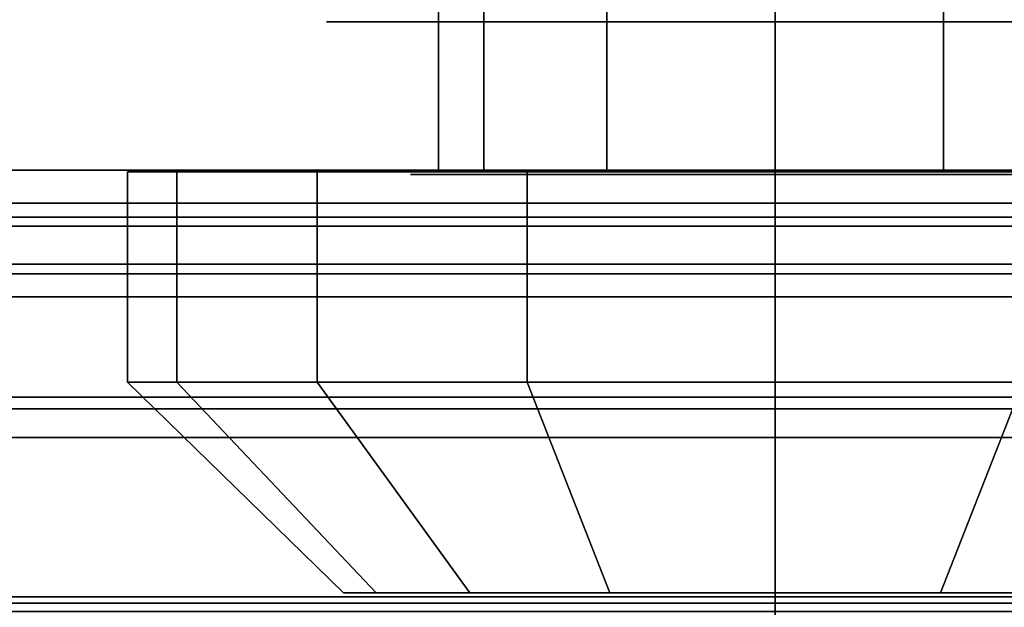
# Model space of a CAD drawing. Extents: x -48 to 48, y -49.6 to 48.
# Tile 389 of 656: x -28.8 to -27.7, y -0.6 to 0.1. Entities that reach past the tile are written whole.
import ezdxf

# ---------------------------------------------------------------- set-up
doc = ezdxf.new("R2010")
doc.units = 0

msp = doc.modelspace()

# ---------------------------------------------------------------- linework, layer by layer
at = {"layer": '12C1 [48]', "color": 1}
for points, invisible_edges in [([(-28, -3, 46.5), (-28, 3, 46.5), (-38, 3, 46.5)], 12), ([(-28, -3, 46.5), (-38, 3, 46.5), (-38, -3, 46.5)], 1), ([(-38, -3, 46), (-38, 3, 46), (-28, 3, 46)], 12), ([(-38, -3, 46), (-28, 3, 46), (-28, -3, 46)], 1), ([(-28, -3, 46.5), (-28, -3, 46), (-28, 3, 46)], 12), ([(-28, -3, 46.5), (-28, 3, 46), (-28, 3, 46.5)], 1), ([(-28, 2.75, 63.625), (-28, -2.75, 63.625), (-38, -2.75, 63.625)], 12), ([(-28, 2.75, 63.625), (-38, -2.75, 63.625), (-38, 2.75, 63.625)], 1), ([(-38, 2.75, 64.125), (-38, -2.75, 64.125), (-28, -2.75, 64.125)], 12), ([(-38, 2.75, 64.125), (-28, -2.75, 64.125), (-28, 2.75, 64.125)], 1), ([(-28, 2.75, 63.625), (-28, 2.75, 64.125), (-28, -2.75, 64.125)], 12), ([(-28, 2.75, 63.625), (-28, -2.75, 64.125), (-28, -2.75, 63.625)], 1)]:
    msp.add_3dface(points, dxfattribs=dict(at, invisible_edges=invisible_edges))
at = {"layer": '12C1 [48]', "color": 6}
for points, invisible_edges in [([(-27.9062, 0.08, 54.0938), (-28.4691, 0.08, 54.6555), (-28.5, 0.08, 54.5)], 13), ([(-27.9062, 0.08, 54.0938), (-28.5, 0.08, 54.5), (-28.4691, 0.08, 54.3445)], 13), ([(-27.9062, 0.08, 51.0938), (-28.4691, 0.08, 51.6555), (-28.5, 0.08, 51.5)], 13), ([(-27.9062, 0.08, 51.0938), (-28.5, 0.08, 51.5), (-28.4691, 0.08, 51.3445)], 13), ([(-27.9062, 0.08, 54.0938), (-28.381, 0.08, 54.7873), (-28.4691, 0.08, 54.6555)], 13), ([(-27.9062, 0.08, 54.0938), (-28.4691, 0.08, 54.3445), (-28.381, 0.08, 54.2127)], 13), ([(-27.9062, 0.08, 51.0938), (-28.381, 0.08, 51.7873), (-28.4691, 0.08, 51.6555)], 13), ([(-27.9062, 0.08, 51.0938), (-28.4691, 0.08, 51.3445), (-28.381, 0.08, 51.2127)], 13), ([(-27.9062, 0.08, 54.0938), (-28.2492, 0.08, 54.8753), (-28.381, 0.08, 54.7873)], 13), ([(-27.9062, 0.08, 54.0938), (-28.381, 0.08, 54.2127), (-28.2492, 0.08, 54.1247)], 13), ([(-27.9062, 0.08, 51.0938), (-28.2492, 0.08, 51.8753), (-28.381, 0.08, 51.7873)], 13), ([(-27.9062, 0.08, 51.0938), (-28.381, 0.08, 51.2127), (-28.2492, 0.08, 51.1247)], 13), ([(-27.9062, 0.08, 54.0938), (-28.0937, 0.08, 54.9062), (-28.2492, 0.08, 54.8753)], 13), ([(-27.9062, 0.08, 54.0938), (-28.2492, 0.08, 54.1247), (-28.0937, 0.08, 54.0938)], 1), ([(-27.9062, 0.08, 51.0938), (-28.0937, 0.08, 51.9062), (-28.2492, 0.08, 51.8753)], 13), ([(-27.9062, 0.08, 51.0938), (-28.2492, 0.08, 51.1247), (-28.0937, 0.08, 51.0938)], 1), ([(-27.9062, 0.08, 54.0938), (-27.9062, 0.08, 54.9062), (-28.0937, 0.08, 54.9062)], 13), ([(-27.9062, 0.08, 51.0938), (-27.9062, 0.08, 51.9062), (-28.0937, 0.08, 51.9062)], 13), ([(-27.9062, 0.08, 54.0938), (-27.7508, 0.08, 54.1247), (-27.619, 0.08, 54.2127)], 12), ([(-27.9062, 0.08, 54.0938), (-27.619, 0.08, 54.2127), (-27.5309, 0.08, 54.3445)], 13), ([(-27.9062, 0.08, 54.0938), (-27.5309, 0.08, 54.3445), (-27.5, 0.08, 54.5)], 13), ([(-27.9062, 0.08, 54.0938), (-27.5, 0.08, 54.5), (-27.5309, 0.08, 54.6555)], 13), ([(-27.9062, 0.08, 54.0938), (-27.5309, 0.08, 54.6555), (-27.619, 0.08, 54.7873)], 13), ([(-27.9062, 0.08, 54.0938), (-27.619, 0.08, 54.7873), (-27.7508, 0.08, 54.8753)], 13), ([(-27.9062, 0.08, 54.0938), (-27.7508, 0.08, 54.8753), (-27.9062, 0.08, 54.9062)], 13), ([(-27.9062, 0.08, 51.0938), (-27.7508, 0.08, 51.1247), (-27.619, 0.08, 51.2127)], 12), ([(-27.9062, 0.08, 51.0938), (-27.619, 0.08, 51.2127), (-27.5309, 0.08, 51.3445)], 13), ([(-27.9062, 0.08, 51.0938), (-27.5309, 0.08, 51.3445), (-27.5, 0.08, 51.5)], 13), ([(-27.9062, 0.08, 51.0938), (-27.5, 0.08, 51.5), (-27.5309, 0.08, 51.6555)], 13), ([(-27.9062, 0.08, 51.0938), (-27.5309, 0.08, 51.6555), (-27.619, 0.08, 51.7873)], 13), ([(-27.9062, 0.08, 51.0938), (-27.619, 0.08, 51.7873), (-27.7508, 0.08, 51.8753)], 13), ([(-27.9062, 0.08, 51.0938), (-27.7508, 0.08, 51.8753), (-27.9062, 0.08, 51.9062)], 13)]:
    msp.add_3dface(points, dxfattribs=dict(at, invisible_edges=invisible_edges))
at = {"layer": '5B1 [25]', "color": 1}
for points, invisible_edges in [([(-5.4375, -3.495, 30.1), (-48, -3.495, 30.1), (-48, 3.495, 30.1)], 12), ([(-5.4375, -3.495, 30.1), (-48, 3.495, 30.1), (-5.4375, 3.495, 30.1)], 1), ([(-5.68576, 3.495, 46), (-48, 3.495, 46), (-48, -3.495, 46)], 12), ([(-5.68576, 3.495, 46), (-48, -3.495, 46), (-5.68576, -3.495, 46)], 1), ([(-7.42657, -0.157238, 31.176), (-7.43172, -0.1475, 31.225), (-48, -0.1475, 31.225)], 12), ([(-7.39427, -0.177012, 31.0766), (-7.42657, -0.157238, 31.176), (-48, -0.1475, 31.225)], 14), ([(-7.39427, -0.177012, 31.0766), (-48, -0.1475, 31.225), (-48, -0.200404, 30.959)], 13), ([(-7.4375, -0.1475, 44.82), (-7.43172, -0.1475, 44.875), (-48, -0.1475, 44.875)], 12), ([(-7.39427, -0.1475, 31.4834), (-7.4375, -0.1475, 44.82), (-48, -0.1475, 44.875)], 15), ([(-7.39427, -0.1475, 31.4834), (-48, -0.1475, 44.875), (-48, -0.1475, 31.225)], 13), ([(-48, -0.1475, 31.225), (-7.43172, -0.1475, 31.225), (-7.4375, -0.1475, 31.28)], 12), ([(-48, -0.1475, 31.225), (-7.4375, -0.1475, 31.28), (-7.42657, -0.1475, 31.384)], 13), ([(-7.39427, -0.1475, 31.4834), (-48, -0.1475, 31.225), (-7.42657, -0.1475, 31.384)], 3), ([(-7.39427, -0.177012, 45.0234), (-48, -0.200404, 45.141), (-48, -0.1475, 44.875)], 13), ([(-48, -0.1475, 44.875), (-7.43172, -0.1475, 44.875), (-7.42657, -0.157238, 44.924)], 12), ([(-7.39427, -0.177012, 45.0234), (-48, -0.1475, 44.875), (-7.42657, -0.157238, 44.924)], 3), ([(-7.39427, -0.177012, 31.0766), (-48, -0.200404, 30.959), (-7.34201, -0.195019, 30.9861)], 3), ([(-7.39427, -0.177012, 45.0234), (-7.34201, -0.195019, 45.1139), (-48, -0.200404, 45.141)], 14), ([(-48, -0.200404, 30.959), (-7.31763, -0.200404, 30.959), (-7.34201, -0.195019, 30.9861)], 12), ([(-7.34201, -0.195019, 45.1139), (-7.31763, -0.200404, 45.141), (-48, -0.200404, 45.141)], 12), ([(-7.31763, -0.200404, 30.959), (-48, -0.200404, 30.959), (-48, -0.351061, 30.7336)], 12), ([(-7.31763, -0.200404, 30.959), (-48, -0.351061, 30.7336), (-7.27207, -0.234219, 30.9084)], 3), ([(-7.20439, -0.267071, 45.2407), (-48, -0.351061, 45.3664), (-48, -0.200404, 45.141)], 13), ([(-48, -0.200404, 45.141), (-7.31763, -0.200404, 45.141), (-7.27207, -0.234219, 45.1916)], 12), ([(-7.20439, -0.267071, 45.2407), (-48, -0.200404, 45.141), (-7.27207, -0.234219, 45.1916)], 3), ([(-48, -0.351061, 30.7336), (-7.20444, -0.267049, 30.8593), (-7.27207, -0.234219, 30.9084)], 13), ([(-48, -0.351061, 30.7336), (-7.20495, -0.26822, 30.8575), (-7.20444, -0.267049, 30.8593)], 13), ([(-7.20439, -0.267071, 45.2407), (-7.2049, -0.26824, 45.2425), (-48, -0.351061, 45.3664)], 14), ([(-48, -0.351061, 30.7336), (-7.00908, -0.351061, 30.7336), (-7.20495, -0.26822, 30.8575)], 12), ([(-7.2049, -0.26824, 45.2425), (-7.00908, -0.351061, 45.3664), (-48, -0.351061, 45.3664)], 12), ([(-7.00908, -0.351061, 30.7336), (-48, -0.351061, 30.7336), (-48, -0.576535, 30.5829)], 12), ([(-7.00908, -0.351061, 30.7336), (-48, -0.576535, 30.5829), (-6.77108, -0.576535, 30.5829)], 1), ([(-6.77108, -0.576535, 45.5171), (-48, -0.576535, 45.5171), (-48, -0.351061, 45.3664)], 12), ([(-6.77108, -0.576535, 45.5171), (-48, -0.351061, 45.3664), (-7.00908, -0.351061, 45.3664)], 1)]:
    msp.add_3dface(points, dxfattribs=dict(at, invisible_edges=invisible_edges))
at = {"layer": '6B1 [50]', "color": 1}
for points, invisible_edges in [([(-4.5625, -2.765, 64.1), (-44, -2.765, 64.1), (-44, 2.765, 64.1)], 12), ([(-4.5625, -2.765, 64.1), (-44, 2.765, 64.1), (-4.5625, 2.765, 64.1)], 1), ([(-4.5625, 2.765, 80), (-44, 2.765, 80), (-44, -2.765, 80)], 12), ([(-4.5625, 2.765, 80), (-44, -2.765, 80), (-4.5625, -2.765, 80)], 1), ([(-4.5625, -0.1375, 65.225), (-44, -0.1375, 65.225), (-44, -0.189643, 64.9629)], 12), ([(-4.5625, -0.1375, 65.225), (-44, -0.189643, 64.9629), (-4.5625, -0.189643, 64.9629)], 1), ([(-4.5625, -0.1375, 78.875), (-44, -0.1375, 78.875), (-44, -0.1375, 65.225)], 12), ([(-4.5625, -0.1375, 78.875), (-44, -0.1375, 65.225), (-4.5625, -0.1375, 65.225)], 1), ([(-4.5625, -0.189643, 79.1371), (-44, -0.189643, 79.1371), (-44, -0.1375, 78.875)], 12), ([(-4.5625, -0.189643, 79.1371), (-44, -0.1375, 78.875), (-4.5625, -0.1375, 78.875)], 1), ([(-4.5625, -0.189643, 64.9629), (-44, -0.189643, 64.9629), (-44, -0.338132, 64.7406)], 12), ([(-4.5625, -0.189643, 64.9629), (-44, -0.338132, 64.7406), (-4.5625, -0.338132, 64.7406)], 1), ([(-4.5625, -0.338132, 79.3594), (-44, -0.338132, 79.3594), (-44, -0.189643, 79.1371)], 12), ([(-4.5625, -0.338132, 79.3594), (-44, -0.189643, 79.1371), (-4.5625, -0.189643, 79.1371)], 1), ([(-4.5625, -0.338132, 64.7406), (-44, -0.338132, 64.7406), (-44, -0.560362, 64.5921)], 12), ([(-4.5625, -0.338132, 64.7406), (-44, -0.560362, 64.5921), (-4.5625, -0.560362, 64.5921)], 1), ([(-4.5625, -0.560362, 79.5079), (-44, -0.560362, 79.5079), (-44, -0.338132, 79.3594)], 12), ([(-4.5625, -0.560362, 79.5079), (-44, -0.338132, 79.3594), (-4.5625, -0.338132, 79.3594)], 1), ([(-4.5625, -0.560362, 64.5921), (-44, -0.560362, 64.5921), (-44, -0.8225, 64.54)], 12), ([(-4.5625, -0.560362, 64.5921), (-44, -0.8225, 64.54), (-4.5625, -0.8225, 64.54)], 1), ([(-4.5625, -0.8225, 79.56), (-44, -0.8225, 79.56), (-44, -0.560362, 79.5079)], 12), ([(-4.5625, -0.8225, 79.56), (-44, -0.560362, 79.5079), (-4.5625, -0.560362, 79.5079)], 1)]:
    msp.add_3dface(points, dxfattribs=dict(at, invisible_edges=invisible_edges))
at = {"layer": '9B3 [55]', "color": 1}
for points, invisible_edges in [([(-9.75, -1.97, 49.11), (-30, -1.97, 49.11), (-30, 1.97, 49.11)], 12), ([(-9.75, -1.97, 49.11), (-30, 1.97, 49.11), (-9.75, 1.97, 49.11)], 1), ([(-12.75, 1.97, 57), (-30, 1.97, 57), (-30, -1.97, 57)], 12), ([(-12.75, 1.97, 57), (-30, -1.97, 57), (-12.75, -1.97, 57)], 13), ([(-9.75, -0.085, 49.7975), (-30, -0.085, 49.7975), (-30, -0.121728, 49.6129)], 12), ([(-9.75, -0.085, 49.7975), (-30, -0.121728, 49.6129), (-9.75, -0.121728, 49.6129)], 1), ([(-12.4413, -0.085, 56.2881), (-12.4779, -0.085, 56.3125), (-30, -0.085, 56.3125)], 12), ([(-12.4413, -0.085, 56.2881), (-30, -0.085, 56.3125), (-30, -0.085, 49.7975)], 13), ([(-12.4413, -0.085, 56.2881), (-30, -0.085, 49.7975), (-9.75, -0.085, 49.7975)], 13), ([(-30, -0.121728, 56.4971), (-30, -0.085, 56.3125), (-12.4779, -0.085, 56.3125)], 12), ([(-30, -0.121728, 56.4971), (-12.4779, -0.085, 56.3125), (-12.6036, -0.101698, 56.3964)], 13), ([(-30, -0.121728, 56.4971), (-12.6036, -0.101698, 56.3964), (-12.6708, -0.121728, 56.4971)], 1), ([(-9.75, -0.121728, 49.6129), (-30, -0.121728, 49.6129), (-30, -0.226321, 49.4563)], 12), ([(-9.75, -0.121728, 49.6129), (-30, -0.226321, 49.4563), (-9.75, -0.226321, 49.4563)], 1), ([(-30, -0.226321, 56.6537), (-30, -0.121728, 56.4971), (-12.6708, -0.121728, 56.4971)], 12), ([(-30, -0.226321, 56.6537), (-12.6708, -0.121728, 56.4971), (-12.7119, -0.16283, 56.5587)], 13), ([(-30, -0.226321, 56.6537), (-12.7119, -0.16283, 56.5587), (-12.7308, -0.226321, 56.6537)], 1), ([(-9.75, -0.226321, 49.4563), (-30, -0.226321, 49.4563), (-30, -0.382855, 49.3517)], 12), ([(-9.75, -0.226321, 49.4563), (-30, -0.382855, 49.3517), (-9.75, -0.382855, 49.3517)], 1), ([(-30, -0.382855, 56.7583), (-30, -0.226321, 56.6537), (-12.7308, -0.226321, 56.6537)], 12), ([(-30, -0.382855, 56.7583), (-12.7308, -0.226321, 56.6537), (-12.75, -0.370476, 56.75)], 13), ([(-30, -0.382855, 56.7583), (-12.75, -0.370476, 56.75), (-12.75, -0.382855, 56.7583)], 1), ([(-9.75, -0.382855, 49.3517), (-30, -0.382855, 49.3517), (-30, -0.5675, 49.315)], 12), ([(-9.75, -0.382855, 49.3517), (-30, -0.5675, 49.315), (-9.75, -0.5675, 49.315)], 1), ([(-30, -0.5675, 56.795), (-30, -0.382855, 56.7583), (-12.75, -0.382855, 56.7583)], 12), ([(-30, -0.5675, 56.795), (-12.75, -0.382855, 56.7583), (-12.75, -0.5675, 56.795)], 1), ([(-9.75, -0.5675, 49.315), (-30, -0.5675, 49.315), (-30, -1.97, 49.315)], 12), ([(-9.75, -0.5675, 49.315), (-30, -1.97, 49.315), (-9.75, -1.97, 49.315)], 1), ([(-12.75, -1.97, 56.795), (-30, -1.97, 56.795), (-30, -0.5675, 56.795)], 12), ([(-12.75, -1.97, 56.795), (-30, -0.5675, 56.795), (-12.75, -0.5675, 56.795)], 13)]:
    msp.add_3dface(points, dxfattribs=dict(at, invisible_edges=invisible_edges))
at = {"layer": '9B3 [55]', "color": 0}
for points, invisible_edges in [([(-28.3248, -0.087, 54.6875), (-28.3248, 0.462, 54.6875), (-28.375, 0.462, 54.5)], 12), ([(-28.3248, -0.087, 54.6875), (-28.375, 0.462, 54.5), (-28.375, -0.087, 54.5)], 1), ([(-28.375, -0.087, 54.5), (-28.375, 0.462, 54.5), (-28.3248, 0.462, 54.3125)], 12), ([(-28.375, -0.087, 54.5), (-28.3248, 0.462, 54.3125), (-28.3248, -0.087, 54.3125)], 1), ([(-28.3248, -0.087, 51.6875), (-28.3248, 0.462, 51.6875), (-28.375, 0.462, 51.5)], 12), ([(-28.3248, -0.087, 51.6875), (-28.375, 0.462, 51.5), (-28.375, -0.087, 51.5)], 1), ([(-28.375, -0.087, 51.5), (-28.375, 0.462, 51.5), (-28.3248, 0.462, 51.3125)], 12), ([(-28.375, -0.087, 51.5), (-28.3248, 0.462, 51.3125), (-28.3248, -0.087, 51.3125)], 1), ([(-28.3248, -0.087, 54.3125), (-28.3248, 0.462, 54.3125), (-28.1875, 0.462, 54.1752)], 12), ([(-28.3248, -0.087, 54.3125), (-28.1875, 0.462, 54.1752), (-28.1875, -0.087, 54.1752)], 1), ([(-28.1875, -0.087, 54.8248), (-28.1875, 0.462, 54.8248), (-28.3248, 0.462, 54.6875)], 12), ([(-28.1875, -0.087, 54.8248), (-28.3248, 0.462, 54.6875), (-28.3248, -0.087, 54.6875)], 1), ([(-28.3248, -0.087, 51.3125), (-28.3248, 0.462, 51.3125), (-28.1875, 0.462, 51.1752)], 12), ([(-28.3248, -0.087, 51.3125), (-28.1875, 0.462, 51.1752), (-28.1875, -0.087, 51.1752)], 1), ([(-28.1875, -0.087, 51.8248), (-28.1875, 0.462, 51.8248), (-28.3248, 0.462, 51.6875)], 12), ([(-28.1875, -0.087, 51.8248), (-28.3248, 0.462, 51.6875), (-28.3248, -0.087, 51.6875)], 1), ([(-28.1875, -0.087, 54.1752), (-28.1875, 0.462, 54.1752), (-28, 0.462, 54.125)], 12), ([(-28.1875, -0.087, 54.1752), (-28, 0.462, 54.125), (-28, -0.087, 54.125)], 1), ([(-28, -0.087, 54.875), (-28, 0.462, 54.875), (-28.1875, 0.462, 54.8248)], 12), ([(-28, -0.087, 54.875), (-28.1875, 0.462, 54.8248), (-28.1875, -0.087, 54.8248)], 1), ([(-28.1875, -0.087, 51.1752), (-28.1875, 0.462, 51.1752), (-28, 0.462, 51.125)], 12), ([(-28.1875, -0.087, 51.1752), (-28, 0.462, 51.125), (-28, -0.087, 51.125)], 1), ([(-28, -0.087, 51.875), (-28, 0.462, 51.875), (-28.1875, 0.462, 51.8248)], 12), ([(-28, -0.087, 51.875), (-28.1875, 0.462, 51.8248), (-28.1875, -0.087, 51.8248)], 1), ([(-28, -0.087, 54.125), (-28, 0.462, 54.125), (-27.8125, 0.462, 54.1752)], 12), ([(-28, -0.087, 54.125), (-27.8125, 0.462, 54.1752), (-27.8125, -0.087, 54.1752)], 1), ([(-27.8125, -0.087, 54.8248), (-27.8125, 0.462, 54.8248), (-28, 0.462, 54.875)], 12), ([(-27.8125, -0.087, 54.8248), (-28, 0.462, 54.875), (-28, -0.087, 54.875)], 1), ([(-28, -0.087, 51.125), (-28, 0.462, 51.125), (-27.8125, 0.462, 51.1752)], 12), ([(-28, -0.087, 51.125), (-27.8125, 0.462, 51.1752), (-27.8125, -0.087, 51.1752)], 1), ([(-27.8125, -0.087, 51.8248), (-27.8125, 0.462, 51.8248), (-28, 0.462, 51.875)], 12), ([(-27.8125, -0.087, 51.8248), (-28, 0.462, 51.875), (-28, -0.087, 51.875)], 1), ([(-27.8125, -0.087, 54.1752), (-27.8125, 0.462, 54.1752), (-27.6752, 0.462, 54.3125)], 12), ([(-27.8125, -0.087, 54.1752), (-27.6752, 0.462, 54.3125), (-27.6752, -0.087, 54.3125)], 1), ([(-27.6752, -0.087, 54.6875), (-27.6752, 0.462, 54.6875), (-27.8125, 0.462, 54.8248)], 12), ([(-27.6752, -0.087, 54.6875), (-27.8125, 0.462, 54.8248), (-27.8125, -0.087, 54.8248)], 1), ([(-27.8125, -0.087, 51.1752), (-27.8125, 0.462, 51.1752), (-27.6752, 0.462, 51.3125)], 12), ([(-27.8125, -0.087, 51.1752), (-27.6752, 0.462, 51.3125), (-27.6752, -0.087, 51.3125)], 1), ([(-27.6752, -0.087, 51.6875), (-27.6752, 0.462, 51.6875), (-27.8125, 0.462, 51.8248)], 12), ([(-27.6752, -0.087, 51.6875), (-27.8125, 0.462, 51.8248), (-27.8125, -0.087, 51.8248)], 1), ([(-28.7217, -0.321375, 54.5), (-28.7217, -0.087, 54.5), (-28.6668, -0.087, 54.2238)], 12), ([(-28.7217, -0.321375, 54.5), (-28.6668, -0.087, 54.2238), (-28.6668, -0.321375, 54.2238)], 1), ([(-28.6668, -0.321375, 54.7762), (-28.6668, -0.087, 54.7762), (-28.7217, -0.087, 54.5)], 12), ([(-28.6668, -0.321375, 54.7762), (-28.7217, -0.087, 54.5), (-28.7217, -0.321375, 54.5)], 1), ([(-28.6668, -0.087, 54.7762), (-28.6668, -0.087, 54.2238), (-28.7217, -0.087, 54.5)], 1), ([(-28.7217, -0.321375, 51.5), (-28.7217, -0.087, 51.5), (-28.6668, -0.087, 51.2238)], 12), ([(-28.7217, -0.321375, 51.5), (-28.6668, -0.087, 51.2238), (-28.6668, -0.321375, 51.2238)], 1), ([(-28.6668, -0.321375, 51.7762), (-28.6668, -0.087, 51.7762), (-28.7217, -0.087, 51.5)], 12), ([(-28.6668, -0.321375, 51.7762), (-28.7217, -0.087, 51.5), (-28.7217, -0.321375, 51.5)], 1), ([(-28.6668, -0.087, 51.7762), (-28.6668, -0.087, 51.2238), (-28.7217, -0.087, 51.5)], 1), ([(-28.6668, -0.321375, 54.2238), (-28.6668, -0.087, 54.2238), (-28.5103, -0.087, 53.9897)], 12), ([(-28.6668, -0.321375, 54.2238), (-28.5103, -0.087, 53.9897), (-28.5103, -0.321375, 53.9897)], 1), ([(-28.5103, -0.321375, 55.0103), (-28.5103, -0.087, 55.0103), (-28.6668, -0.087, 54.7762)], 12), ([(-28.5103, -0.321375, 55.0103), (-28.6668, -0.087, 54.7762), (-28.6668, -0.321375, 54.7762)], 1), ([(-28.6668, -0.087, 54.7762), (-28.5103, -0.087, 55.0103), (-28.2762, -0.087, 55.1668)], 12), ([(-28.6668, -0.087, 54.7762), (-28.2762, -0.087, 55.1668), (-28, -0.087, 55.2217)], 13), ([(-28.6668, -0.087, 54.7762), (-28, -0.087, 55.2217), (-27.7238, -0.087, 55.1668)], 13), ([(-28.6668, -0.087, 54.7762), (-27.7238, -0.087, 55.1668), (-27.4897, -0.087, 55.0103)], 13), ([(-28.6668, -0.087, 54.7762), (-27.4897, -0.087, 55.0103), (-27.3332, -0.087, 54.7762)], 13), ([(-28.6668, -0.087, 54.7762), (-27.3332, -0.087, 54.7762), (-27.2783, -0.087, 54.5)], 13), ([(-28.6668, -0.087, 54.7762), (-27.2783, -0.087, 54.5), (-27.3332, -0.087, 54.2238)], 13), ([(-28.6668, -0.087, 54.7762), (-27.3332, -0.087, 54.2238), (-27.4897, -0.087, 53.9897)], 13), ([(-28.6668, -0.087, 54.7762), (-27.4897, -0.087, 53.9897), (-27.7238, -0.087, 53.8332)], 13), ([(-28.6668, -0.087, 54.7762), (-27.7238, -0.087, 53.8332), (-28, -0.087, 53.7783)], 13), ([(-28.6668, -0.087, 54.7762), (-28, -0.087, 53.7783), (-28.2762, -0.087, 53.8332)], 13), ([(-28.6668, -0.087, 54.7762), (-28.2762, -0.087, 53.8332), (-28.5103, -0.087, 53.9897)], 13), ([(-28.6668, -0.087, 54.7762), (-28.5103, -0.087, 53.9897), (-28.6668, -0.087, 54.2238)], 13), ([(-28.6668, -0.321375, 51.2238), (-28.6668, -0.087, 51.2238), (-28.5103, -0.087, 50.9897)], 12), ([(-28.6668, -0.321375, 51.2238), (-28.5103, -0.087, 50.9897), (-28.5103, -0.321375, 50.9897)], 1), ([(-28.5103, -0.321375, 52.0103), (-28.5103, -0.087, 52.0103), (-28.6668, -0.087, 51.7762)], 12), ([(-28.5103, -0.321375, 52.0103), (-28.6668, -0.087, 51.7762), (-28.6668, -0.321375, 51.7762)], 1), ([(-28.6668, -0.087, 51.7762), (-28.5103, -0.087, 52.0103), (-28.2762, -0.087, 52.1668)], 12), ([(-28.6668, -0.087, 51.7762), (-28.2762, -0.087, 52.1668), (-28, -0.087, 52.2217)], 13), ([(-28.6668, -0.087, 51.7762), (-28, -0.087, 52.2217), (-27.7238, -0.087, 52.1668)], 13), ([(-28.6668, -0.087, 51.7762), (-27.7238, -0.087, 52.1668), (-27.4897, -0.087, 52.0103)], 13), ([(-28.6668, -0.087, 51.7762), (-27.4897, -0.087, 52.0103), (-27.3332, -0.087, 51.7762)], 13), ([(-28.6668, -0.087, 51.7762), (-27.3332, -0.087, 51.7762), (-27.2783, -0.087, 51.5)], 13), ([(-28.6668, -0.087, 51.7762), (-27.2783, -0.087, 51.5), (-27.3332, -0.087, 51.2238)], 13), ([(-28.6668, -0.087, 51.7762), (-27.3332, -0.087, 51.2238), (-27.4897, -0.087, 50.9897)], 13), ([(-28.6668, -0.087, 51.7762), (-27.4897, -0.087, 50.9897), (-27.7238, -0.087, 50.8332)], 13), ([(-28.6668, -0.087, 51.7762), (-27.7238, -0.087, 50.8332), (-28, -0.087, 50.7783)], 13), ([(-28.6668, -0.087, 51.7762), (-28, -0.087, 50.7783), (-28.2762, -0.087, 50.8332)], 13), ([(-28.6668, -0.087, 51.7762), (-28.2762, -0.087, 50.8332), (-28.5103, -0.087, 50.9897)], 13), ([(-28.6668, -0.087, 51.7762), (-28.5103, -0.087, 50.9897), (-28.6668, -0.087, 51.2238)], 13), ([(-28.5103, -0.321375, 53.9897), (-28.5103, -0.087, 53.9897), (-28.2762, -0.087, 53.8332)], 12), ([(-28.5103, -0.321375, 53.9897), (-28.2762, -0.087, 53.8332), (-28.2762, -0.321375, 53.8332)], 1), ([(-28.2762, -0.321375, 55.1668), (-28.2762, -0.087, 55.1668), (-28.5103, -0.087, 55.0103)], 12), ([(-28.2762, -0.321375, 55.1668), (-28.5103, -0.087, 55.0103), (-28.5103, -0.321375, 55.0103)], 1), ([(-28.5103, -0.321375, 50.9897), (-28.5103, -0.087, 50.9897), (-28.2762, -0.087, 50.8332)], 12), ([(-28.5103, -0.321375, 50.9897), (-28.2762, -0.087, 50.8332), (-28.2762, -0.321375, 50.8332)], 1), ([(-28.2762, -0.321375, 52.1668), (-28.2762, -0.087, 52.1668), (-28.5103, -0.087, 52.0103)], 12), ([(-28.2762, -0.321375, 52.1668), (-28.5103, -0.087, 52.0103), (-28.5103, -0.321375, 52.0103)], 1), ([(-28.3248, -0.087, 54.3125), (-28.3248, -0.087, 54.6875), (-28.375, -0.087, 54.5)], 1), ([(-28.3248, -0.087, 51.3125), (-28.3248, -0.087, 51.6875), (-28.375, -0.087, 51.5)], 1), ([(-28.3248, -0.087, 54.3125), (-28.1875, -0.087, 54.1752), (-28, -0.087, 54.125)], 12), ([(-28.3248, -0.087, 54.3125), (-28, -0.087, 54.125), (-27.8125, -0.087, 54.1752)], 13), ([(-28.3248, -0.087, 54.3125), (-27.8125, -0.087, 54.1752), (-27.6752, -0.087, 54.3125)], 13), ([(-28.3248, -0.087, 54.3125), (-27.6752, -0.087, 54.3125), (-27.625, -0.087, 54.5)], 13), ([(-28.3248, -0.087, 54.3125), (-27.625, -0.087, 54.5), (-27.6752, -0.087, 54.6875)], 13), ([(-28.3248, -0.087, 54.3125), (-27.6752, -0.087, 54.6875), (-27.8125, -0.087, 54.8248)], 13), ([(-28.3248, -0.087, 54.3125), (-27.8125, -0.087, 54.8248), (-28, -0.087, 54.875)], 13), ([(-28.3248, -0.087, 54.3125), (-28, -0.087, 54.875), (-28.1875, -0.087, 54.8248)], 13), ([(-28.3248, -0.087, 54.3125), (-28.1875, -0.087, 54.8248), (-28.3248, -0.087, 54.6875)], 13), ([(-28.3248, -0.087, 51.3125), (-28.1875, -0.087, 51.1752), (-28, -0.087, 51.125)], 12), ([(-28.3248, -0.087, 51.3125), (-28, -0.087, 51.125), (-27.8125, -0.087, 51.1752)], 13), ([(-28.3248, -0.087, 51.3125), (-27.8125, -0.087, 51.1752), (-27.6752, -0.087, 51.3125)], 13), ([(-28.3248, -0.087, 51.3125), (-27.6752, -0.087, 51.3125), (-27.625, -0.087, 51.5)], 13), ([(-28.3248, -0.087, 51.3125), (-27.625, -0.087, 51.5), (-27.6752, -0.087, 51.6875)], 13), ([(-28.3248, -0.087, 51.3125), (-27.6752, -0.087, 51.6875), (-27.8125, -0.087, 51.8248)], 13), ([(-28.3248, -0.087, 51.3125), (-27.8125, -0.087, 51.8248), (-28, -0.087, 51.875)], 13), ([(-28.3248, -0.087, 51.3125), (-28, -0.087, 51.875), (-28.1875, -0.087, 51.8248)], 13), ([(-28.3248, -0.087, 51.3125), (-28.1875, -0.087, 51.8248), (-28.3248, -0.087, 51.6875)], 13), ([(-28.2762, -0.321375, 53.8332), (-28.2762, -0.087, 53.8332), (-28, -0.087, 53.7783)], 12), ([(-28.2762, -0.321375, 53.8332), (-28, -0.087, 53.7783), (-28, -0.321375, 53.7783)], 1), ([(-28, -0.321375, 55.2217), (-28, -0.087, 55.2217), (-28.2762, -0.087, 55.1668)], 12), ([(-28, -0.321375, 55.2217), (-28.2762, -0.087, 55.1668), (-28.2762, -0.321375, 55.1668)], 1), ([(-28.2762, -0.321375, 50.8332), (-28.2762, -0.087, 50.8332), (-28, -0.087, 50.7783)], 12), ([(-28.2762, -0.321375, 50.8332), (-28, -0.087, 50.7783), (-28, -0.321375, 50.7783)], 1), ([(-28, -0.321375, 52.2217), (-28, -0.087, 52.2217), (-28.2762, -0.087, 52.1668)], 12), ([(-28, -0.321375, 52.2217), (-28.2762, -0.087, 52.1668), (-28.2762, -0.321375, 52.1668)], 1), ([(-28, -0.321375, 53.7783), (-28, -0.087, 53.7783), (-27.7238, -0.087, 53.8332)], 12), ([(-28, -0.321375, 53.7783), (-27.7238, -0.087, 53.8332), (-27.7238, -0.321375, 53.8332)], 1), ([(-27.7238, -0.321375, 55.1668), (-27.7238, -0.087, 55.1668), (-28, -0.087, 55.2217)], 12), ([(-27.7238, -0.321375, 55.1668), (-28, -0.087, 55.2217), (-28, -0.321375, 55.2217)], 1), ([(-28, -0.321375, 50.7783), (-28, -0.087, 50.7783), (-27.7238, -0.087, 50.8332)], 12), ([(-28, -0.321375, 50.7783), (-27.7238, -0.087, 50.8332), (-27.7238, -0.321375, 50.8332)], 1), ([(-27.7238, -0.321375, 52.1668), (-27.7238, -0.087, 52.1668), (-28, -0.087, 52.2217)], 12), ([(-27.7238, -0.321375, 52.1668), (-28, -0.087, 52.2217), (-28, -0.321375, 52.2217)], 1), ([(-28.4811, -0.55575, 54.5), (-28.7217, -0.321375, 54.5), (-28.6668, -0.321375, 54.2238)], 12), ([(-28.4445, -0.55575, 54.6841), (-28.6668, -0.321375, 54.7762), (-28.7217, -0.321375, 54.5)], 12), ([(-28.4445, -0.55575, 54.6841), (-28.7217, -0.321375, 54.5), (-28.4811, -0.55575, 54.5)], 1), ([(-28.6668, -0.321375, 54.7762), (-28.6668, -0.321375, 54.2238), (-28.7217, -0.321375, 54.5)], 1), ([(-28.7217, -0.321375, 54.5), (-28.6668, -0.321375, 54.2238), (-28.5103, -0.321375, 53.9897)], 12), ([(-28.7217, -0.321375, 54.5), (-28.5103, -0.321375, 53.9897), (-28.2762, -0.321375, 53.8332)], 13), ([(-28.7217, -0.321375, 54.5), (-28.2762, -0.321375, 53.8332), (-28, -0.321375, 53.7783)], 13), ([(-28.7217, -0.321375, 54.5), (-28, -0.321375, 53.7783), (-27.7238, -0.321375, 53.8332)], 13), ([(-28.7217, -0.321375, 54.5), (-27.7238, -0.321375, 53.8332), (-27.4897, -0.321375, 53.9897)], 13), ([(-28.7217, -0.321375, 54.5), (-27.4897, -0.321375, 53.9897), (-27.3332, -0.321375, 54.2238)], 13), ([(-28.7217, -0.321375, 54.5), (-27.3332, -0.321375, 54.2238), (-27.2783, -0.321375, 54.5)], 13), ([(-28.7217, -0.321375, 54.5), (-27.2783, -0.321375, 54.5), (-27.3332, -0.321375, 54.7762)], 13), ([(-28.7217, -0.321375, 54.5), (-27.3332, -0.321375, 54.7762), (-27.4897, -0.321375, 55.0103)], 13), ([(-28.7217, -0.321375, 54.5), (-27.4897, -0.321375, 55.0103), (-27.7238, -0.321375, 55.1668)], 13), ([(-28.7217, -0.321375, 54.5), (-27.7238, -0.321375, 55.1668), (-28, -0.321375, 55.2217)], 13), ([(-28.7217, -0.321375, 54.5), (-28, -0.321375, 55.2217), (-28.2762, -0.321375, 55.1668)], 13), ([(-28.7217, -0.321375, 54.5), (-28.2762, -0.321375, 55.1668), (-28.5103, -0.321375, 55.0103)], 13), ([(-28.7217, -0.321375, 54.5), (-28.5103, -0.321375, 55.0103), (-28.6668, -0.321375, 54.7762)], 1), ([(-28.4811, -0.55575, 51.5), (-28.7217, -0.321375, 51.5), (-28.6668, -0.321375, 51.2238)], 12), ([(-28.4445, -0.55575, 51.6841), (-28.6668, -0.321375, 51.7762), (-28.7217, -0.321375, 51.5)], 12), ([(-28.4445, -0.55575, 51.6841), (-28.7217, -0.321375, 51.5), (-28.4811, -0.55575, 51.5)], 1), ([(-28.6668, -0.321375, 51.7762), (-28.6668, -0.321375, 51.2238), (-28.7217, -0.321375, 51.5)], 1), ([(-28.7217, -0.321375, 51.5), (-28.6668, -0.321375, 51.2238), (-28.5103, -0.321375, 50.9897)], 12), ([(-28.7217, -0.321375, 51.5), (-28.5103, -0.321375, 50.9897), (-28.2762, -0.321375, 50.8332)], 13), ([(-28.7217, -0.321375, 51.5), (-28.2762, -0.321375, 50.8332), (-28, -0.321375, 50.7783)], 13), ([(-28.7217, -0.321375, 51.5), (-28, -0.321375, 50.7783), (-27.7238, -0.321375, 50.8332)], 13), ([(-28.7217, -0.321375, 51.5), (-27.7238, -0.321375, 50.8332), (-27.4897, -0.321375, 50.9897)], 13), ([(-28.7217, -0.321375, 51.5), (-27.4897, -0.321375, 50.9897), (-27.3332, -0.321375, 51.2238)], 13), ([(-28.7217, -0.321375, 51.5), (-27.3332, -0.321375, 51.2238), (-27.2783, -0.321375, 51.5)], 13), ([(-28.7217, -0.321375, 51.5), (-27.2783, -0.321375, 51.5), (-27.3332, -0.321375, 51.7762)], 13), ([(-28.7217, -0.321375, 51.5), (-27.3332, -0.321375, 51.7762), (-27.4897, -0.321375, 52.0103)], 13), ([(-28.7217, -0.321375, 51.5), (-27.4897, -0.321375, 52.0103), (-27.7238, -0.321375, 52.1668)], 13), ([(-28.7217, -0.321375, 51.5), (-27.7238, -0.321375, 52.1668), (-28, -0.321375, 52.2217)], 13), ([(-28.7217, -0.321375, 51.5), (-28, -0.321375, 52.2217), (-28.2762, -0.321375, 52.1668)], 13), ([(-28.7217, -0.321375, 51.5), (-28.2762, -0.321375, 52.1668), (-28.5103, -0.321375, 52.0103)], 13), ([(-28.7217, -0.321375, 51.5), (-28.5103, -0.321375, 52.0103), (-28.6668, -0.321375, 51.7762)], 1), ([(-28.4811, -0.55575, 54.5), (-28.6668, -0.321375, 54.2238), (-28.4445, -0.55575, 54.3159)], 1), ([(-28.4445, -0.55575, 54.3159), (-28.6668, -0.321375, 54.2238), (-28.5103, -0.321375, 53.9897)], 12), ([(-28.3402, -0.55575, 54.8402), (-28.5103, -0.321375, 55.0103), (-28.6668, -0.321375, 54.7762)], 12), ([(-28.3402, -0.55575, 54.8402), (-28.6668, -0.321375, 54.7762), (-28.4445, -0.55575, 54.6841)], 1), ([(-28.6668, -0.321375, 54.7762), (-28.5103, -0.321375, 55.0103), (-28.2762, -0.321375, 55.1668)], 12), ([(-28.6668, -0.321375, 54.7762), (-28.2762, -0.321375, 55.1668), (-28, -0.321375, 55.2217)], 13), ([(-28.6668, -0.321375, 54.7762), (-28, -0.321375, 55.2217), (-27.7238, -0.321375, 55.1668)], 13), ([(-28.6668, -0.321375, 54.7762), (-27.7238, -0.321375, 55.1668), (-27.4897, -0.321375, 55.0103)], 13), ([(-28.6668, -0.321375, 54.7762), (-27.4897, -0.321375, 55.0103), (-27.3332, -0.321375, 54.7762)], 13), ([(-28.6668, -0.321375, 54.7762), (-27.3332, -0.321375, 54.7762), (-27.2783, -0.321375, 54.5)], 13), ([(-28.6668, -0.321375, 54.7762), (-27.2783, -0.321375, 54.5), (-27.3332, -0.321375, 54.2238)], 13), ([(-28.6668, -0.321375, 54.7762), (-27.3332, -0.321375, 54.2238), (-27.4897, -0.321375, 53.9897)], 13), ([(-28.6668, -0.321375, 54.7762), (-27.4897, -0.321375, 53.9897), (-27.7238, -0.321375, 53.8332)], 13), ([(-28.6668, -0.321375, 54.7762), (-27.7238, -0.321375, 53.8332), (-28, -0.321375, 53.7783)], 13), ([(-28.6668, -0.321375, 54.7762), (-28, -0.321375, 53.7783), (-28.2762, -0.321375, 53.8332)], 13), ([(-28.6668, -0.321375, 54.7762), (-28.2762, -0.321375, 53.8332), (-28.5103, -0.321375, 53.9897)], 13), ([(-28.6668, -0.321375, 54.7762), (-28.5103, -0.321375, 53.9897), (-28.6668, -0.321375, 54.2238)], 13), ([(-28.4811, -0.55575, 51.5), (-28.6668, -0.321375, 51.2238), (-28.4445, -0.55575, 51.3159)], 1), ([(-28.4445, -0.55575, 51.3159), (-28.6668, -0.321375, 51.2238), (-28.5103, -0.321375, 50.9897)], 12), ([(-28.3402, -0.55575, 51.8402), (-28.5103, -0.321375, 52.0103), (-28.6668, -0.321375, 51.7762)], 12), ([(-28.3402, -0.55575, 51.8402), (-28.6668, -0.321375, 51.7762), (-28.4445, -0.55575, 51.6841)], 1), ([(-28.6668, -0.321375, 51.7762), (-28.5103, -0.321375, 52.0103), (-28.2762, -0.321375, 52.1668)], 12), ([(-28.6668, -0.321375, 51.7762), (-28.2762, -0.321375, 52.1668), (-28, -0.321375, 52.2217)], 13), ([(-28.6668, -0.321375, 51.7762), (-28, -0.321375, 52.2217), (-27.7238, -0.321375, 52.1668)], 13), ([(-28.6668, -0.321375, 51.7762), (-27.7238, -0.321375, 52.1668), (-27.4897, -0.321375, 52.0103)], 13), ([(-28.6668, -0.321375, 51.7762), (-27.4897, -0.321375, 52.0103), (-27.3332, -0.321375, 51.7762)], 13), ([(-28.6668, -0.321375, 51.7762), (-27.3332, -0.321375, 51.7762), (-27.2783, -0.321375, 51.5)], 13), ([(-28.6668, -0.321375, 51.7762), (-27.2783, -0.321375, 51.5), (-27.3332, -0.321375, 51.2238)], 13), ([(-28.6668, -0.321375, 51.7762), (-27.3332, -0.321375, 51.2238), (-27.4897, -0.321375, 50.9897)], 13), ([(-28.6668, -0.321375, 51.7762), (-27.4897, -0.321375, 50.9897), (-27.7238, -0.321375, 50.8332)], 13), ([(-28.6668, -0.321375, 51.7762), (-27.7238, -0.321375, 50.8332), (-28, -0.321375, 50.7783)], 13), ([(-28.6668, -0.321375, 51.7762), (-28, -0.321375, 50.7783), (-28.2762, -0.321375, 50.8332)], 13), ([(-28.6668, -0.321375, 51.7762), (-28.2762, -0.321375, 50.8332), (-28.5103, -0.321375, 50.9897)], 13), ([(-28.6668, -0.321375, 51.7762), (-28.5103, -0.321375, 50.9897), (-28.6668, -0.321375, 51.2238)], 13), ([(-28.4445, -0.55575, 54.3159), (-28.5103, -0.321375, 53.9897), (-28.3402, -0.55575, 54.1598)], 1), ([(-28.3402, -0.55575, 54.1598), (-28.5103, -0.321375, 53.9897), (-28.2762, -0.321375, 53.8332)], 12), ([(-28.1841, -0.55575, 54.9445), (-28.2762, -0.321375, 55.1668), (-28.5103, -0.321375, 55.0103)], 12), ([(-28.1841, -0.55575, 54.9445), (-28.5103, -0.321375, 55.0103), (-28.3402, -0.55575, 54.8402)], 1), ([(-28.4445, -0.55575, 51.3159), (-28.5103, -0.321375, 50.9897), (-28.3402, -0.55575, 51.1598)], 1), ([(-28.3402, -0.55575, 51.1598), (-28.5103, -0.321375, 50.9897), (-28.2762, -0.321375, 50.8332)], 12), ([(-28.1841, -0.55575, 51.9445), (-28.2762, -0.321375, 52.1668), (-28.5103, -0.321375, 52.0103)], 12), ([(-28.1841, -0.55575, 51.9445), (-28.5103, -0.321375, 52.0103), (-28.3402, -0.55575, 51.8402)], 1), ([(-28.3402, -0.55575, 54.1598), (-28.2762, -0.321375, 53.8332), (-28.1841, -0.55575, 54.0555)], 1), ([(-28.3402, -0.55575, 51.1598), (-28.2762, -0.321375, 50.8332), (-28.1841, -0.55575, 51.0555)], 1), ([(-28.1841, -0.55575, 54.0555), (-28.2762, -0.321375, 53.8332), (-28, -0.321375, 53.7783)], 12), ([(-28, -0.55575, 54.9811), (-28, -0.321375, 55.2217), (-28.2762, -0.321375, 55.1668)], 12), ([(-28, -0.55575, 54.9811), (-28.2762, -0.321375, 55.1668), (-28.1841, -0.55575, 54.9445)], 1), ([(-28.1841, -0.55575, 51.0555), (-28.2762, -0.321375, 50.8332), (-28, -0.321375, 50.7783)], 12), ([(-28, -0.55575, 51.9811), (-28, -0.321375, 52.2217), (-28.2762, -0.321375, 52.1668)], 12), ([(-28, -0.55575, 51.9811), (-28.2762, -0.321375, 52.1668), (-28.1841, -0.55575, 51.9445)], 1), ([(-28.1841, -0.55575, 54.0555), (-28, -0.321375, 53.7783), (-28, -0.55575, 54.0189)], 1), ([(-28.1841, -0.55575, 51.0555), (-28, -0.321375, 50.7783), (-28, -0.55575, 51.0189)], 1), ([(-28, -0.55575, 54.0189), (-28, -0.321375, 53.7783), (-27.7238, -0.321375, 53.8332)], 12), ([(-28, -0.55575, 54.0189), (-27.7238, -0.321375, 53.8332), (-27.8159, -0.55575, 54.0555)], 1), ([(-27.8159, -0.55575, 54.9445), (-27.7238, -0.321375, 55.1668), (-28, -0.321375, 55.2217)], 12), ([(-27.8159, -0.55575, 54.9445), (-28, -0.321375, 55.2217), (-28, -0.55575, 54.9811)], 1), ([(-28, -0.55575, 51.0189), (-28, -0.321375, 50.7783), (-27.7238, -0.321375, 50.8332)], 12), ([(-28, -0.55575, 51.0189), (-27.7238, -0.321375, 50.8332), (-27.8159, -0.55575, 51.0555)], 1), ([(-27.8159, -0.55575, 51.9445), (-27.7238, -0.321375, 52.1668), (-28, -0.321375, 52.2217)], 12), ([(-27.8159, -0.55575, 51.9445), (-28, -0.321375, 52.2217), (-28, -0.55575, 51.9811)], 1), ([(-27.8159, -0.55575, 54.0555), (-27.7238, -0.321375, 53.8332), (-27.4897, -0.321375, 53.9897)], 12), ([(-27.8159, -0.55575, 54.0555), (-27.4897, -0.321375, 53.9897), (-27.6598, -0.55575, 54.1598)], 1), ([(-27.6598, -0.55575, 54.8402), (-27.7238, -0.321375, 55.1668), (-27.8159, -0.55575, 54.9445)], 1), ([(-27.8159, -0.55575, 51.0555), (-27.7238, -0.321375, 50.8332), (-27.4897, -0.321375, 50.9897)], 12), ([(-27.8159, -0.55575, 51.0555), (-27.4897, -0.321375, 50.9897), (-27.6598, -0.55575, 51.1598)], 1), ([(-27.6598, -0.55575, 51.8402), (-27.7238, -0.321375, 52.1668), (-27.8159, -0.55575, 51.9445)], 1), ([(-28.4811, -0.55575, 54.5), (-28.4445, -0.55575, 54.3159), (-28.3402, -0.55575, 54.1598)], 12), ([(-28.4811, -0.55575, 54.5), (-28.3402, -0.55575, 54.1598), (-28.1841, -0.55575, 54.0555)], 13), ([(-28.4811, -0.55575, 54.5), (-28.1841, -0.55575, 54.0555), (-28, -0.55575, 54.0189)], 13), ([(-28.4811, -0.55575, 54.5), (-28, -0.55575, 54.0189), (-27.8159, -0.55575, 54.0555)], 13), ([(-28.4811, -0.55575, 54.5), (-27.8159, -0.55575, 54.0555), (-27.6598, -0.55575, 54.1598)], 13), ([(-28.4811, -0.55575, 54.5), (-27.6598, -0.55575, 54.1598), (-27.5555, -0.55575, 54.3159)], 13), ([(-28.4811, -0.55575, 54.5), (-27.5555, -0.55575, 54.3159), (-27.5189, -0.55575, 54.5)], 13), ([(-28.4811, -0.55575, 54.5), (-27.5189, -0.55575, 54.5), (-27.5555, -0.55575, 54.6841)], 13), ([(-28.4811, -0.55575, 54.5), (-27.5555, -0.55575, 54.6841), (-27.6598, -0.55575, 54.8402)], 13), ([(-28.4811, -0.55575, 54.5), (-27.6598, -0.55575, 54.8402), (-27.8159, -0.55575, 54.9445)], 13), ([(-28.4811, -0.55575, 54.5), (-27.8159, -0.55575, 54.9445), (-28, -0.55575, 54.9811)], 13), ([(-28.4811, -0.55575, 54.5), (-28, -0.55575, 54.9811), (-28.1841, -0.55575, 54.9445)], 13), ([(-28.4811, -0.55575, 54.5), (-28.1841, -0.55575, 54.9445), (-28.3402, -0.55575, 54.8402)], 13), ([(-28.4811, -0.55575, 54.5), (-28.3402, -0.55575, 54.8402), (-28.4445, -0.55575, 54.6841)], 1), ([(-28.4811, -0.55575, 51.5), (-28.4445, -0.55575, 51.3159), (-28.3402, -0.55575, 51.1598)], 12), ([(-28.4811, -0.55575, 51.5), (-28.3402, -0.55575, 51.1598), (-28.1841, -0.55575, 51.0555)], 13), ([(-28.4811, -0.55575, 51.5), (-28.1841, -0.55575, 51.0555), (-28, -0.55575, 51.0189)], 13), ([(-28.4811, -0.55575, 51.5), (-28, -0.55575, 51.0189), (-27.8159, -0.55575, 51.0555)], 13), ([(-28.4811, -0.55575, 51.5), (-27.8159, -0.55575, 51.0555), (-27.6598, -0.55575, 51.1598)], 13), ([(-28.4811, -0.55575, 51.5), (-27.6598, -0.55575, 51.1598), (-27.5555, -0.55575, 51.3159)], 13), ([(-28.4811, -0.55575, 51.5), (-27.5555, -0.55575, 51.3159), (-27.5189, -0.55575, 51.5)], 13), ([(-28.4811, -0.55575, 51.5), (-27.5189, -0.55575, 51.5), (-27.5555, -0.55575, 51.6841)], 13), ([(-28.4811, -0.55575, 51.5), (-27.5555, -0.55575, 51.6841), (-27.6598, -0.55575, 51.8402)], 13), ([(-28.4811, -0.55575, 51.5), (-27.6598, -0.55575, 51.8402), (-27.8159, -0.55575, 51.9445)], 13), ([(-28.4811, -0.55575, 51.5), (-27.8159, -0.55575, 51.9445), (-28, -0.55575, 51.9811)], 13), ([(-28.4811, -0.55575, 51.5), (-28, -0.55575, 51.9811), (-28.1841, -0.55575, 51.9445)], 13), ([(-28.4811, -0.55575, 51.5), (-28.1841, -0.55575, 51.9445), (-28.3402, -0.55575, 51.8402)], 13), ([(-28.4811, -0.55575, 51.5), (-28.3402, -0.55575, 51.8402), (-28.4445, -0.55575, 51.6841)], 1)]:
    msp.add_3dface(points, dxfattribs=dict(at, invisible_edges=invisible_edges))
at = {"layer": '9B3 [55]', "color": 6}
for points, invisible_edges in [([(-28.4062, -0.09, 54.5), (-28.3753, -0.09, 54.3445), (-28.2873, -0.09, 54.2127)], 12), ([(-28.4062, -0.09, 54.5), (-28.2873, -0.09, 54.2127), (-28.1555, -0.09, 54.1247)], 13), ([(-28.4062, -0.09, 54.5), (-28.1555, -0.09, 54.1247), (-28, -0.09, 54.0937)], 13), ([(-28.4062, -0.09, 54.5), (-28, -0.09, 54.0937), (-27.8445, -0.09, 54.1247)], 13), ([(-28.4062, -0.09, 54.5), (-27.8445, -0.09, 54.1247), (-27.7127, -0.09, 54.2127)], 13), ([(-28.4062, -0.09, 54.5), (-27.7127, -0.09, 54.2127), (-27.6247, -0.09, 54.3445)], 13), ([(-28.4062, -0.09, 54.5), (-27.6247, -0.09, 54.3445), (-27.5937, -0.09, 54.5)], 13), ([(-28.4062, -0.09, 54.5), (-27.5937, -0.09, 54.5), (-27.6247, -0.09, 54.6555)], 13), ([(-28.4062, -0.09, 54.5), (-27.6247, -0.09, 54.6555), (-27.7127, -0.09, 54.7873)], 13), ([(-28.4062, -0.09, 54.5), (-27.7127, -0.09, 54.7873), (-27.8445, -0.09, 54.8753)], 13), ([(-28.4062, -0.09, 54.5), (-27.8445, -0.09, 54.8753), (-28, -0.09, 54.9062)], 13), ([(-28.4062, -0.09, 54.5), (-28, -0.09, 54.9062), (-28.1555, -0.09, 54.8753)], 13), ([(-28.4062, -0.09, 54.5), (-28.1555, -0.09, 54.8753), (-28.2873, -0.09, 54.7873)], 13), ([(-28.4062, -0.09, 54.5), (-28.2873, -0.09, 54.7873), (-28.3753, -0.09, 54.6555)], 1), ([(-28.4062, -0.09, 51.5), (-28.3753, -0.09, 51.3445), (-28.2873, -0.09, 51.2127)], 12), ([(-28.4062, -0.09, 51.5), (-28.2873, -0.09, 51.2127), (-28.1555, -0.09, 51.1247)], 13), ([(-28.4062, -0.09, 51.5), (-28.1555, -0.09, 51.1247), (-28, -0.09, 51.0938)], 13), ([(-28.4062, -0.09, 51.5), (-28, -0.09, 51.0938), (-27.8445, -0.09, 51.1247)], 13), ([(-28.4062, -0.09, 51.5), (-27.8445, -0.09, 51.1247), (-27.7127, -0.09, 51.2127)], 13), ([(-28.4062, -0.09, 51.5), (-27.7127, -0.09, 51.2127), (-27.6247, -0.09, 51.3445)], 13), ([(-28.4062, -0.09, 51.5), (-27.6247, -0.09, 51.3445), (-27.5937, -0.09, 51.5)], 13), ([(-28.4062, -0.09, 51.5), (-27.5937, -0.09, 51.5), (-27.6247, -0.09, 51.6555)], 13), ([(-28.4062, -0.09, 51.5), (-27.6247, -0.09, 51.6555), (-27.7127, -0.09, 51.7873)], 13), ([(-28.4062, -0.09, 51.5), (-27.7127, -0.09, 51.7873), (-27.8445, -0.09, 51.8753)], 13), ([(-28.4062, -0.09, 51.5), (-27.8445, -0.09, 51.8753), (-28, -0.09, 51.9062)], 13), ([(-28.4062, -0.09, 51.5), (-28, -0.09, 51.9062), (-28.1555, -0.09, 51.8753)], 13), ([(-28.4062, -0.09, 51.5), (-28.1555, -0.09, 51.8753), (-28.2873, -0.09, 51.7873)], 13), ([(-28.4062, -0.09, 51.5), (-28.2873, -0.09, 51.7873), (-28.3753, -0.09, 51.6555)], 1)]:
    msp.add_3dface(points, dxfattribs=dict(at, invisible_edges=invisible_edges))

doc.saveas('drawing.dxf')
